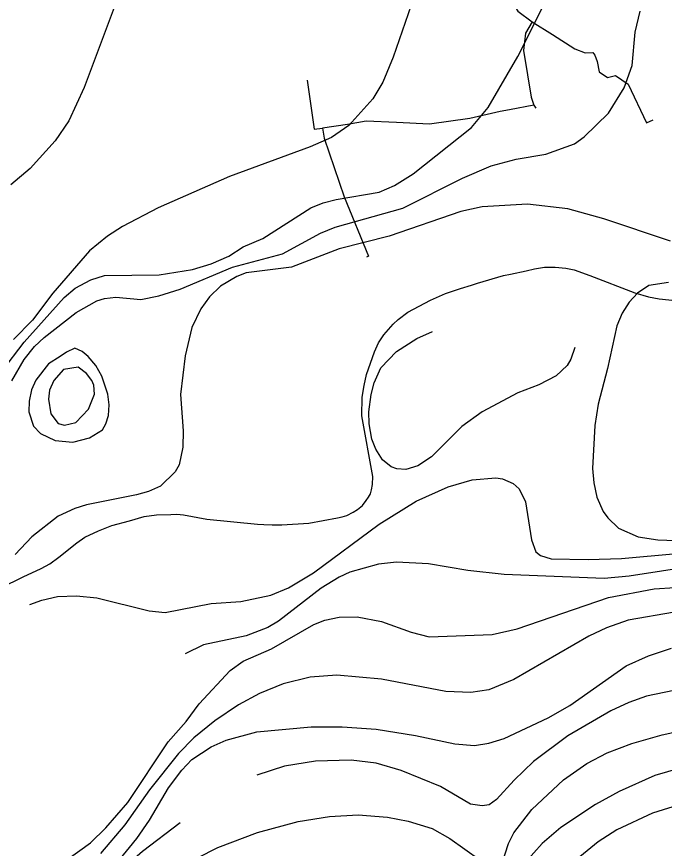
# Model space of a CAD drawing. Extents: x -662620 to -656370, y -1067090 to -1062990.
# Drawn here: x -659518.2 to -659207.3, y -1065606.3 to -1065207 of the extents above; entities that cross this region are included whole.
import ezdxf

# ---------------------------------------------------------------- set-up
doc = ezdxf.new("R2010")
doc.units = 0
for name, color, linetype in [('SDELOVACÍ_VEDENÍ_-_PODZEMNÍ', 7, 'Continuous'), ('VODNÍ_TOK', 7, 'Continuous'), ('VRSTEVNICE_ZDŮRAZNĚNÁ', 7, 'Continuous'), ('VRSTEVNICE_ZÁKLADNÍ', 7, 'Continuous')]:
    doc.layers.add(name, color=color, linetype=linetype)

msp = doc.modelspace()

# ---------------------------------------------------------------- linework, layer by layer
at = {"layer": 'SDELOVACÍ_VEDENÍ_-_PODZEMNÍ'}
for points in [[(-659288.36, -1065168.63), (-659287.56, -1065175.32), (-659285.39, -1065178.54), (-659283.88, -1065184.98), (-659285.39, -1065188.81), (-659282.24, -1065196.93), (-659277.63, -1065204.34), (-659270.8, -1065209.48)], [(-659288.36, -1065168.63), (-659287.56, -1065175.32), (-659285.39, -1065178.54), (-659283.88, -1065184.98), (-659285.39, -1065188.81), (-659282.24, -1065196.93), (-659277.63, -1065204.34), (-659270.8, -1065209.48)], [(-659270.8, -1065209.48), (-659274.04, -1065214.94), (-659274.93, -1065223.25), (-659272.93, -1065234.89), (-659271.23, -1065245.68), (-659269.96, -1065249.44)], [(-659270.8, -1065209.48), (-659274.04, -1065214.94), (-659274.93, -1065223.25), (-659272.93, -1065234.89), (-659271.23, -1065245.68), (-659269.96, -1065249.44)], [(-659270.8, -1065209.48), (-659274.04, -1065214.94)], [(-659270.8, -1065209.48), (-659274.04, -1065214.94)], [(-659270.8, -1065209.48), (-659261.09, -1065215.62), (-659250.33, -1065222.42), (-659245.4, -1065224.4), (-659241.62, -1065224.29), (-659240.63, -1065225.46), (-659239.56, -1065228.61), (-659238.55, -1065233.44), (-659234.68, -1065236.24), (-659230.79, -1065235.2), (-659224.74, -1065239.47), (-659215.9, -1065258.05), (-659212.7, -1065256.53)], [(-659270.8, -1065209.48), (-659261.09, -1065215.62), (-659250.33, -1065222.42), (-659245.4, -1065224.4), (-659241.62, -1065224.29), (-659240.63, -1065225.46), (-659239.56, -1065228.61), (-659238.55, -1065233.44), (-659234.68, -1065236.24), (-659230.79, -1065235.2), (-659224.74, -1065239.47), (-659215.9, -1065258.05), (-659212.7, -1065256.53)], [(-659240.63, -1065225.46), (-659239.56, -1065228.61)], [(-659240.63, -1065225.46), (-659239.56, -1065228.61)], [(-659378.7, -1065237.46), (-659375.34, -1065261.08), (-659371.46, -1065260.52)], [(-659378.7, -1065237.46), (-659375.34, -1065261.08), (-659371.46, -1065260.52)], [(-659269.96, -1065249.44), (-659281.68, -1065251.68), (-659286.1, -1065252.52), (-659300.66, -1065255.87), (-659320.02, -1065258.57), (-659335.8, -1065257.79), (-659350.39, -1065257.12), (-659359.32, -1065258.75), (-659371.46, -1065260.52)], [(-659269.96, -1065249.44), (-659281.68, -1065251.68), (-659286.1, -1065252.52), (-659300.66, -1065255.87), (-659320.02, -1065258.57), (-659335.8, -1065257.79), (-659350.39, -1065257.12), (-659359.32, -1065258.75), (-659371.46, -1065260.52)], [(-659269.96, -1065249.44), (-659269.07, -1065250.94)], [(-659269.96, -1065249.44), (-659269.07, -1065250.94)], [(-659371.46, -1065260.52), (-659370.66, -1065265.28), (-659360.95, -1065293.49), (-659349.28, -1065321.99), (-659350.32, -1065322.51)], [(-659371.46, -1065260.52), (-659370.66, -1065265.28), (-659360.95, -1065293.49), (-659349.28, -1065321.99), (-659350.32, -1065322.51)], [(-659371.46, -1065260.52), (-659370.66, -1065265.28), (-659360.95, -1065293.49), (-659349.28, -1065321.99), (-659350.32, -1065322.51)], [(-659371.46, -1065260.52), (-659370.66, -1065265.28), (-659360.95, -1065293.49), (-659349.28, -1065321.99), (-659350.32, -1065322.51)]]:
    msp.add_lwpolyline(points, dxfattribs=at)
at = {"layer": 'VODNÍ_TOK'}
msp.add_lwpolyline([(-659525.67, -1065481.21), (-659515.11, -1065475.92), (-659506.43, -1065472), (-659502.24, -1065469.63), (-659497.94, -1065466.53), (-659489.31, -1065459.56), (-659485.38, -1065456.91), (-659478.83, -1065453.84), (-659472.52, -1065451.34), (-659463.94, -1065449.05), (-659456.94, -1065446.99), (-659451.1, -1065446.25), (-659444.21, -1065446.06), (-659441.29, -1065445.87), (-659438.1, -1065446.12), (-659426.94, -1065448.25), (-659402.64, -1065450.58), (-659399.51, -1065450.8), (-659395.51, -1065450.97), (-659390.94, -1065451.01), (-659377.9, -1065450.19), (-659364.21, -1065447.61), (-659362.02, -1065447.21), (-659359.76, -1065446.46), (-659356.64, -1065444.97), (-659354.65, -1065443.67), (-659352.17, -1065441.62), (-659350.47, -1065439.37), (-659349.35, -1065437.66), (-659348.42, -1065436.14), (-659347.89, -1065434.21), (-659347.36, -1065431.6), (-659347.31, -1065427.75), (-659352.46, -1065398.6), (-659352.4, -1065389.76), (-659351.46, -1065384.02), (-659350.28, -1065378.81), (-659346.45, -1065367.87), (-659344.44, -1065363.64), (-659341.88, -1065359.72), (-659337.41, -1065354.68), (-659335.15, -1065352.42), (-659330.46, -1065348.94), (-659319.53, -1065343.12), (-659312.41, -1065339.99), (-659305.19, -1065337.5), (-659299.84, -1065335.85), (-659296.95, -1065335.03), (-659284.45, -1065331.3), (-659281.14, -1065330.62), (-659273.65, -1065329), (-659269.61, -1065328.05), (-659264.86, -1065327.24), (-659259.67, -1065327.24), (-659254.62, -1065327.78), (-659250.59, -1065328.59), (-659243.09, -1065331.3), (-659221.56, -1065339.54), (-659214.99, -1065341.57), (-659209.75, -1065342.49), (-659196.12, -1065343.86)], dxfattribs=at)
at = {"layer": 'VRSTEVNICE_ZDŮRAZNĚNÁ'}
for points in [[(-659469, -1065196.09), (-659485.73, -1065240.97), (-659493.16, -1065256.98), (-659499.73, -1065266.56), (-659511.74, -1065279.85), (-659520.89, -1065287.71)], [(-659205.29, -1065334.59), (-659214.73, -1065336.02), (-659220.3, -1065339.74), (-659224.16, -1065344.03), (-659227.59, -1065349.32), (-659230.16, -1065355.46), (-659234.59, -1065375.9), (-659239.17, -1065393.05), (-659240.74, -1065403.35), (-659241.74, -1065423.93), (-659241.17, -1065430.79), (-659239.74, -1065437.65), (-659236.74, -1065444.51), (-659234.45, -1065447.65), (-659229.31, -1065452.51), (-659219.87, -1065456.66), (-659210.44, -1065458.23), (-659197.29, -1065458.66)], [(-659469, -1065612.03), (-659460.43, -1065601.59), (-659454.42, -1065592.73), (-659445.28, -1065577.29), (-659438.84, -1065568.72), (-659434.13, -1065563.57), (-659424.84, -1065557.57), (-659417.69, -1065554.42), (-659402.83, -1065550.42), (-659376.81, -1065547.99), (-659361.95, -1065547.99), (-659345.65, -1065549.14), (-659326.79, -1065552.14), (-659307.92, -1065556.14), (-659298.49, -1065556.85), (-659291.62, -1065555.85), (-659284.19, -1065553.57), (-659263.04, -1065543.7), (-659252.75, -1065537.7), (-659225.59, -1065518.69), (-659214.87, -1065513.83), (-659203.86, -1065510.26)]]:
    msp.add_lwpolyline(points, dxfattribs=at)
at = {"layer": 'VRSTEVNICE_ZÁKLADNÍ'}
for points in [[(-659525.32, -1065377.33), (-659514.6, -1065363.32), (-659495.3, -1065341.88), (-659490.02, -1065337.31), (-659482.58, -1065333.31), (-659476.01, -1065331.31), (-659449.71, -1065331.02), (-659433.7, -1065328.45), (-659424.84, -1065325.73), (-659416.4, -1065322.02), (-659409.4, -1065317.59), (-659399.97, -1065313.58), (-659376.96, -1065298.86), (-659371.1, -1065296.43), (-659364.81, -1065294.72), (-659344.22, -1065291.29), (-659336.79, -1065288.14), (-659327.93, -1065282.42), (-659299.91, -1065260.27), (-659291.91, -1065250.55), (-659277.62, -1065226.11), (-659252.75, -1065176.37)], [(-659525.32, -1065377.33), (-659514.6, -1065363.32), (-659495.3, -1065341.88), (-659490.02, -1065337.31), (-659482.58, -1065333.31), (-659476.01, -1065331.31), (-659449.71, -1065331.02), (-659433.7, -1065328.45), (-659424.84, -1065325.73), (-659416.4, -1065322.02), (-659409.4, -1065317.59), (-659399.97, -1065313.58), (-659376.96, -1065298.86), (-659371.1, -1065296.43), (-659364.81, -1065294.72), (-659344.22, -1065291.29), (-659336.79, -1065288.14), (-659327.93, -1065282.42), (-659299.91, -1065260.27), (-659291.91, -1065250.55), (-659277.62, -1065226.11), (-659252.75, -1065176.37)], [(-659328.79, -1065201.52), (-659337.51, -1065226.39), (-659342.51, -1065238.4), (-659347.23, -1065246.4), (-659358.8, -1065259.27), (-659367.09, -1065264.99), (-659377.38, -1065269.56), (-659415.98, -1065283.71), (-659450.28, -1065298.86), (-659467.43, -1065307.72), (-659474.58, -1065312.44), (-659483.15, -1065319.44), (-659500.74, -1065339.74), (-659510.6, -1065352.75), (-659519.75, -1065362.04)], [(-659328.79, -1065201.52), (-659337.51, -1065226.39), (-659342.51, -1065238.4), (-659347.23, -1065246.4), (-659358.8, -1065259.27), (-659367.09, -1065264.99), (-659377.38, -1065269.56), (-659415.98, -1065283.71), (-659450.28, -1065298.86), (-659467.43, -1065307.72), (-659474.58, -1065312.44), (-659483.15, -1065319.44), (-659500.74, -1065339.74), (-659510.6, -1065352.75), (-659519.75, -1065362.04)], [(-659222.73, -1065230.4), (-659221.3, -1065214.39), (-659219.01, -1065204.38)], [(-659222.73, -1065230.4), (-659221.3, -1065214.39), (-659219.01, -1065204.38)], [(-659520.46, -1065381.91), (-659514.6, -1065371.61), (-659509.6, -1065365.32), (-659505.02, -1065361.04), (-659489.59, -1065349.03), (-659479.72, -1065343.46), (-659476.01, -1065342.31), (-659470.58, -1065341.74), (-659458.57, -1065342.74), (-659449.99, -1065341.03), (-659439.7, -1065337.88), (-659414.55, -1065327.3), (-659390.53, -1065320.87), (-659372.38, -1065311.01), (-659365.38, -1065308.15), (-659332.79, -1065299), (-659304.2, -1065284.57), (-659290.48, -1065278.56), (-659278.48, -1065275.42), (-659264.18, -1065272.99), (-659250.46, -1065267.99), (-659245.74, -1065264.7), (-659234.17, -1065253.27), (-659226.59, -1065241.26), (-659222.73, -1065230.4)], [(-659520.46, -1065381.91), (-659514.6, -1065371.61), (-659509.6, -1065365.32), (-659505.02, -1065361.04), (-659489.59, -1065349.03), (-659479.72, -1065343.46), (-659476.01, -1065342.31), (-659470.58, -1065341.74), (-659458.57, -1065342.74), (-659449.99, -1065341.03), (-659439.7, -1065337.88), (-659414.55, -1065327.3), (-659390.53, -1065320.87), (-659372.38, -1065311.01), (-659365.38, -1065308.15), (-659332.79, -1065299), (-659304.2, -1065284.57), (-659290.48, -1065278.56), (-659278.48, -1065275.42), (-659264.18, -1065272.99), (-659250.46, -1065267.99), (-659245.74, -1065264.7), (-659234.17, -1065253.27), (-659226.59, -1065241.26), (-659222.73, -1065230.4)], [(-659204.44, -1065314.87), (-659236.45, -1065304.15), (-659253.6, -1065299.29), (-659273.04, -1065297), (-659294.77, -1065298.29), (-659305.06, -1065300.58)], [(-659204.44, -1065314.87), (-659236.45, -1065304.15), (-659253.6, -1065299.29), (-659273.04, -1065297), (-659294.77, -1065298.29), (-659305.06, -1065300.58)], [(-659305.06, -1065300.58), (-659339.36, -1065312.44), (-659363.38, -1065318.44), (-659386.25, -1065327.3), (-659407.97, -1065330.02), (-659412.55, -1065331.74), (-659420.41, -1065336.45), (-659425.55, -1065341.45), (-659429.84, -1065347.32), (-659434.13, -1065356.18), (-659437.27, -1065369.9), (-659439.56, -1065388.48), (-659438.27, -1065405.92), (-659438.42, -1065413.64), (-659440.13, -1065422.21), (-659442.13, -1065425.5), (-659449.14, -1065432.36), (-659454.85, -1065434.93), (-659460.57, -1065436.65), (-659484.58, -1065441.36), (-659490.3, -1065443.08), (-659498.3, -1065446.8), (-659510.88, -1065456.8), (-659518.89, -1065465.23)], [(-659305.06, -1065300.58), (-659339.36, -1065312.44), (-659363.38, -1065318.44), (-659386.25, -1065327.3), (-659407.97, -1065330.02), (-659412.55, -1065331.74), (-659420.41, -1065336.45), (-659425.55, -1065341.45), (-659429.84, -1065347.32), (-659434.13, -1065356.18), (-659437.27, -1065369.9), (-659439.56, -1065388.48), (-659438.27, -1065405.92), (-659438.42, -1065413.64), (-659440.13, -1065422.21), (-659442.13, -1065425.5), (-659449.14, -1065432.36), (-659454.85, -1065434.93), (-659460.57, -1065436.65), (-659484.58, -1065441.36), (-659490.3, -1065443.08), (-659498.3, -1065446.8), (-659510.88, -1065456.8), (-659518.89, -1065465.23)], [(-659250.23, -1065365.9), (-659252.18, -1065371.47), (-659254.03, -1065374.47), (-659259.32, -1065379.48), (-659267.61, -1065383.76), (-659277.62, -1065387.62), (-659294.77, -1065396.77), (-659304.49, -1065403.77), (-659319.07, -1065418.35), (-659325.64, -1065422.64), (-659331.36, -1065424.36), (-659335.65, -1065424.07), (-659338.51, -1065423.07), (-659342.65, -1065419.78), (-659345.8, -1065414.64), (-659347.65, -1065409.92), (-659348.94, -1065402.49), (-659349.08, -1065396.77), (-659348.08, -1065388.48), (-659346.65, -1065382.76), (-659343.37, -1065375.62), (-659335.93, -1065367.75), (-659326.07, -1065361.47), (-659318.64, -1065358.18)], [(-659250.23, -1065365.9), (-659252.18, -1065371.47), (-659254.03, -1065374.47), (-659259.32, -1065379.48), (-659267.61, -1065383.76), (-659277.62, -1065387.62), (-659294.77, -1065396.77), (-659304.49, -1065403.77), (-659319.07, -1065418.35), (-659325.64, -1065422.64), (-659331.36, -1065424.36), (-659335.65, -1065424.07), (-659338.51, -1065423.07), (-659342.65, -1065419.78), (-659345.8, -1065414.64), (-659347.65, -1065409.92), (-659348.94, -1065402.49), (-659349.08, -1065396.77), (-659348.08, -1065388.48), (-659346.65, -1065382.76), (-659343.37, -1065375.62), (-659335.93, -1065367.75), (-659326.07, -1065361.47), (-659318.64, -1065358.18)], [(-659483.88, -1065370.19), (-659486.65, -1065367.77), (-659490.22, -1065366.1), (-659494.18, -1065368.14), (-659497.31, -1065370.18), (-659502.85, -1065373.72), (-659509.03, -1065381.48), (-659511.03, -1065386.19), (-659512.17, -1065391.62), (-659512.31, -1065396.77), (-659510.03, -1065403.63), (-659506.74, -1065407.2), (-659499.74, -1065410.49), (-659491.16, -1065411.21), (-659483.15, -1065409.2), (-659477.01, -1065405.35), (-659475.29, -1065402.49), (-659474.01, -1065398.49), (-659473.72, -1065393.34), (-659474.44, -1065388.19), (-659477.29, -1065379.62), (-659480.15, -1065374.47), (-659483.88, -1065370.19)], [(-659483.88, -1065370.19), (-659486.65, -1065367.77), (-659490.22, -1065366.1), (-659494.18, -1065368.14), (-659497.31, -1065370.18), (-659502.85, -1065373.72), (-659509.03, -1065381.48), (-659511.03, -1065386.19), (-659512.17, -1065391.62), (-659512.31, -1065396.77), (-659510.03, -1065403.63), (-659506.74, -1065407.2), (-659499.74, -1065410.49), (-659491.16, -1065411.21), (-659483.15, -1065409.2), (-659477.01, -1065405.35), (-659475.29, -1065402.49), (-659474.01, -1065398.49), (-659473.72, -1065393.34), (-659474.44, -1065388.19), (-659477.29, -1065379.62), (-659480.15, -1065374.47), (-659483.88, -1065370.19)], [(-659502.89, -1065390.63), (-659501.74, -1065397.63), (-659498.3, -1065402.34), (-659495.16, -1065403.2), (-659489.73, -1065401.92), (-659483.73, -1065395.48), (-659480.87, -1065388.19), (-659481.15, -1065383.91), (-659482.15, -1065381.76), (-659484.67, -1065378.36), (-659488.59, -1065375.33), (-659495.73, -1065376.47), (-659500.31, -1065381.76), (-659502.45, -1065386.34), (-659502.89, -1065390.63)], [(-659502.89, -1065390.63), (-659501.74, -1065397.63), (-659498.3, -1065402.34), (-659495.16, -1065403.2), (-659489.73, -1065401.92), (-659483.73, -1065395.48), (-659480.87, -1065388.19), (-659481.15, -1065383.91), (-659482.15, -1065381.76), (-659484.67, -1065378.36), (-659488.59, -1065375.33), (-659495.73, -1065376.47), (-659500.31, -1065381.76), (-659502.45, -1065386.34), (-659502.89, -1065390.63)], [(-659511.87, -1065489.3), (-659506.13, -1065487.07), (-659498.6, -1065485.4), (-659489.44, -1065485.1), (-659479.72, -1065486.1), (-659454.57, -1065492.25), (-659446.85, -1065493.11), (-659424.84, -1065488.68), (-659410.55, -1065487.82), (-659396.25, -1065484.82), (-659387.68, -1065481.24), (-659375.67, -1065473.95), (-659344.22, -1065450.66), (-659326.5, -1065439.65), (-659311.06, -1065432.79), (-659299.63, -1065429.36), (-659288.19, -1065428.36), (-659285.05, -1065428.93), (-659279.9, -1065431.07), (-659277.05, -1065433.65), (-659274.04, -1065439.94), (-659271.04, -1065458.23), (-659269.04, -1065463.95), (-659266.75, -1065465.66), (-659261.61, -1065467.24), (-659243.89, -1065467.66), (-659227.88, -1065467.09), (-659201.29, -1065464.81)], [(-659511.87, -1065489.3), (-659506.13, -1065487.07), (-659498.6, -1065485.4), (-659489.44, -1065485.1), (-659479.72, -1065486.1), (-659454.57, -1065492.25), (-659446.85, -1065493.11), (-659424.84, -1065488.68), (-659410.55, -1065487.82), (-659396.25, -1065484.82), (-659387.68, -1065481.24), (-659375.67, -1065473.95), (-659344.22, -1065450.66), (-659326.5, -1065439.65), (-659311.06, -1065432.79), (-659299.63, -1065429.36), (-659288.19, -1065428.36), (-659285.05, -1065428.93), (-659279.9, -1065431.07), (-659277.05, -1065433.65), (-659274.04, -1065439.94), (-659271.04, -1065458.23), (-659269.04, -1065463.95), (-659266.75, -1065465.66), (-659261.61, -1065467.24), (-659243.89, -1065467.66), (-659227.88, -1065467.09), (-659201.29, -1065464.81)], [(-659162.13, -1065465.95), (-659224.16, -1065475.67), (-659236.17, -1065476.81), (-659284.19, -1065474.81), (-659301.63, -1065472.95), (-659320.5, -1065469.67), (-659335.93, -1065468.95), (-659344.51, -1065469.81), (-659358.23, -1065473.67), (-659363.38, -1065476.1), (-659371.95, -1065481.39), (-659392.54, -1065497.25), (-659397.68, -1065500.25), (-659407.97, -1065504.26), (-659428.55, -1065508.54), (-659437.27, -1065512.83)], [(-659162.13, -1065465.95), (-659224.16, -1065475.67), (-659236.17, -1065476.81), (-659284.19, -1065474.81), (-659301.63, -1065472.95), (-659320.5, -1065469.67), (-659335.93, -1065468.95), (-659344.51, -1065469.81), (-659358.23, -1065473.67), (-659363.38, -1065476.1), (-659371.95, -1065481.39), (-659392.54, -1065497.25), (-659397.68, -1065500.25), (-659407.97, -1065504.26), (-659428.55, -1065508.54), (-659437.27, -1065512.83)], [(-659494.02, -1065611.74), (-659482.73, -1065603.59), (-659475.29, -1065596.45), (-659464.86, -1065584.3), (-659445.42, -1065555.14), (-659436.84, -1065545.42), (-659430.56, -1065536.84), (-659415.69, -1065520.98), (-659409.4, -1065516.4), (-659395.82, -1065510.54), (-659375.53, -1065498.82), (-659370.24, -1065496.82), (-659363.38, -1065495.25), (-659354.8, -1065495.11), (-659343.08, -1065497.39), (-659328.79, -1065502.54), (-659320.21, -1065504.68), (-659289.91, -1065503.68), (-659277.9, -1065500.97), (-659234.17, -1065485.82), (-659212.15, -1065481.67), (-659202.15, -1065481.1)], [(-659494.02, -1065611.74), (-659482.73, -1065603.59), (-659475.29, -1065596.45), (-659464.86, -1065584.3), (-659445.42, -1065555.14), (-659436.84, -1065545.42), (-659430.56, -1065536.84), (-659415.69, -1065520.98), (-659409.4, -1065516.4), (-659395.82, -1065510.54), (-659375.53, -1065498.82), (-659370.24, -1065496.82), (-659363.38, -1065495.25), (-659354.8, -1065495.11), (-659343.08, -1065497.39), (-659328.79, -1065502.54), (-659320.21, -1065504.68), (-659289.91, -1065503.68), (-659277.9, -1065500.97), (-659234.17, -1065485.82), (-659212.15, -1065481.67), (-659202.15, -1065481.1)], [(-659202.43, -1065492.96), (-659224.73, -1065496.82), (-659235.02, -1065500.4), (-659243.6, -1065504.4), (-659279.62, -1065525.27), (-659291.62, -1065530.13), (-659300.2, -1065531.41), (-659312.21, -1065530.98), (-659343.08, -1065525.12), (-659364.52, -1065523.12), (-659377.38, -1065524.12), (-659390.25, -1065527.27)], [(-659202.43, -1065492.96), (-659224.73, -1065496.82), (-659235.02, -1065500.4), (-659243.6, -1065504.4), (-659279.62, -1065525.27), (-659291.62, -1065530.13), (-659300.2, -1065531.41), (-659312.21, -1065530.98), (-659343.08, -1065525.12), (-659364.52, -1065523.12), (-659377.38, -1065524.12), (-659390.25, -1065527.27)], [(-659390.25, -1065527.27), (-659401.68, -1065531.98), (-659411.69, -1065537.42), (-659423.12, -1065544.99), (-659433.13, -1065553.28), (-659440.42, -1065560.71), (-659454.43, -1065578.15), (-659466.29, -1065595.02), (-659477.87, -1065608.74)], [(-659390.25, -1065527.27), (-659401.68, -1065531.98), (-659411.69, -1065537.42), (-659423.12, -1065544.99), (-659433.13, -1065553.28), (-659440.42, -1065560.71), (-659454.43, -1065578.15), (-659466.29, -1065595.02), (-659477.87, -1065608.74)], [(-659185, -1065526.84), (-659215.87, -1065533.27), (-659224.45, -1065536.27), (-659233.02, -1065540.27), (-659253.6, -1065552.28), (-659270.19, -1065564.57), (-659279.48, -1065573.58), (-659287.91, -1065582.87), (-659291.34, -1065585.44), (-659294.77, -1065585.87), (-659300.34, -1065585.01), (-659314.78, -1065576.58), (-659333.65, -1065568.86), (-659345.65, -1065565.43), (-659357.66, -1065564), (-659374.81, -1065564.43), (-659389.68, -1065566.86), (-659402.97, -1065571.15)], [(-659185, -1065526.84), (-659215.87, -1065533.27), (-659224.45, -1065536.27), (-659233.02, -1065540.27), (-659253.6, -1065552.28), (-659270.19, -1065564.57), (-659279.48, -1065573.58), (-659287.91, -1065582.87), (-659291.34, -1065585.44), (-659294.77, -1065585.87), (-659300.34, -1065585.01), (-659314.78, -1065576.58), (-659333.65, -1065568.86), (-659345.65, -1065565.43), (-659357.66, -1065564), (-659374.81, -1065564.43), (-659389.68, -1065566.86), (-659402.97, -1065571.15)], [(-658984.42, -1065538.79), (-658998.61, -1065538.27), (-659001.18, -1065536.13), (-659006.04, -1065530.27), (-659013.48, -1065526.55), (-659019.48, -1065526.41), (-659026.06, -1065528.55), (-659038.06, -1065534.7), (-659051.66, -1065538.53), (-659063.22, -1065545.13), (-659077.51, -1065548.14), (-659093.23, -1065555.85), (-659100.38, -1065556.71), (-659124.68, -1065555.28), (-659144.69, -1065556.85), (-659187.57, -1065564.29), (-659211.87, -1065571.29), (-659229.02, -1065579.01), (-659240.45, -1065585.3), (-659257.04, -1065596.3), (-659266.04, -1065604.02), (-659273.9, -1065612.88)], [(-658984.42, -1065538.79), (-658998.61, -1065538.27), (-659001.18, -1065536.13), (-659006.04, -1065530.27), (-659013.48, -1065526.55), (-659019.48, -1065526.41), (-659026.06, -1065528.55), (-659038.06, -1065534.7), (-659051.66, -1065538.53), (-659063.22, -1065545.13), (-659077.51, -1065548.14), (-659093.23, -1065555.85), (-659100.38, -1065556.71), (-659124.68, -1065555.28), (-659144.69, -1065556.85), (-659187.57, -1065564.29), (-659211.87, -1065571.29), (-659229.02, -1065579.01), (-659240.45, -1065585.3), (-659257.04, -1065596.3), (-659266.04, -1065604.02), (-659273.9, -1065612.88)], [(-659285.48, -1065614.31), (-659282.05, -1065604.02), (-659279.62, -1065598.88), (-659270.9, -1065587.59), (-659255.75, -1065573.43), (-659244.46, -1065565.57), (-659234.74, -1065560.43), (-659223.02, -1065556), (-659208.44, -1065551.71), (-659144.12, -1065537.56)], [(-659285.48, -1065614.31), (-659282.05, -1065604.02), (-659279.62, -1065598.88), (-659270.9, -1065587.59), (-659255.75, -1065573.43), (-659244.46, -1065565.57), (-659234.74, -1065560.43), (-659223.02, -1065556), (-659208.44, -1065551.71), (-659144.12, -1065537.56)], [(-658984.86, -1065562.24), (-658991.8, -1065563.54), (-658997.76, -1065563.29), (-659001.33, -1065560.71), (-659005.76, -1065550.42), (-659007.33, -1065549.42), (-659012.91, -1065548.85), (-659034.35, -1065557.28), (-659052.93, -1065562.43), (-659077.23, -1065577.15), (-659087.23, -1065581.44), (-659092.95, -1065582.87), (-659098.67, -1065583.3), (-659135.83, -1065578.58), (-659155.84, -1065577.58), (-659167.27, -1065578.58), (-659179.85, -1065580.58), (-659198.15, -1065584.73), (-659213.01, -1065589.44), (-659230.16, -1065597.45), (-659239.03, -1065603.16), (-659253.18, -1065614.74)], [(-658984.86, -1065562.24), (-658991.8, -1065563.54), (-658997.76, -1065563.29), (-659001.33, -1065560.71), (-659005.76, -1065550.42), (-659007.33, -1065549.42), (-659012.91, -1065548.85), (-659034.35, -1065557.28), (-659052.93, -1065562.43), (-659077.23, -1065577.15), (-659087.23, -1065581.44), (-659092.95, -1065582.87), (-659098.67, -1065583.3), (-659135.83, -1065578.58), (-659155.84, -1065577.58), (-659167.27, -1065578.58), (-659179.85, -1065580.58), (-659198.15, -1065584.73), (-659213.01, -1065589.44), (-659230.16, -1065597.45), (-659239.03, -1065603.16), (-659253.18, -1065614.74)], [(-659431.41, -1065610.88), (-659421.69, -1065605.88), (-659402.54, -1065598.73), (-659383.1, -1065593.45), (-659367.95, -1065591.02), (-659354.23, -1065590.16), (-659340.22, -1065591.3), (-659330.22, -1065593.3), (-659318.78, -1065596.73), (-659310.21, -1065601.59), (-659288.62, -1065616.89)], [(-659431.41, -1065610.88), (-659421.69, -1065605.88), (-659402.54, -1065598.73), (-659383.1, -1065593.45), (-659367.95, -1065591.02), (-659354.23, -1065590.16), (-659340.22, -1065591.3), (-659330.22, -1065593.3), (-659318.78, -1065596.73), (-659310.21, -1065601.59), (-659288.62, -1065616.89)], [(-659439.61, -1065594), (-659457.71, -1065607.74), (-659481.15, -1065628.18), (-659494.88, -1065636.9), (-659516.89, -1065653.76), (-659545.19, -1065678.63), (-659587.64, -1065718.37), (-659605.93, -1065741.09), (-659614.37, -1065754.39), (-659628.79, -1065785.78), (-659637.9, -1065804.36)], [(-659439.61, -1065594), (-659457.71, -1065607.74), (-659481.15, -1065628.18), (-659494.88, -1065636.9), (-659516.89, -1065653.76), (-659545.19, -1065678.63), (-659587.64, -1065718.37), (-659605.93, -1065741.09), (-659614.37, -1065754.39), (-659628.79, -1065785.78), (-659637.9, -1065804.36)]]:
    msp.add_lwpolyline(points, dxfattribs=at)

doc.saveas('drawing.dxf')
